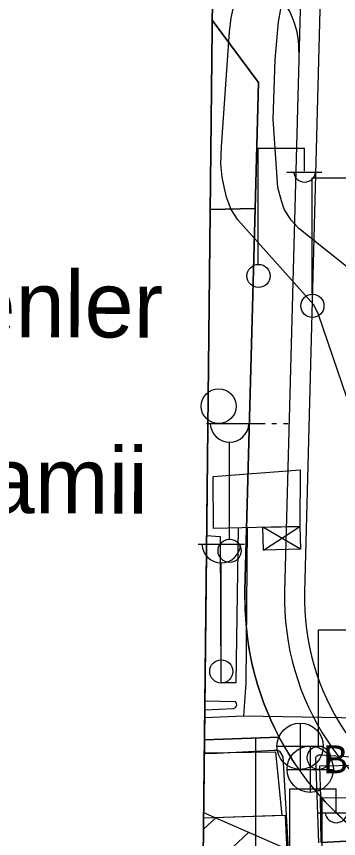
# Model space of a CAD drawing. Extents: x 417997 to 421451, y 4451742 to 4455216.
# Drawn here: x 419085.9 to 419134.5, y 4452750.1 to 4452874.4 of the extents above; entities that cross this region are included whole.
import ezdxf

# ---------------------------------------------------------------- set-up
doc = ezdxf.new("R2010")
doc.units = 0
for name, color, linetype in [('ADA', 7, 'Continuous'), ('ADAKENARI', 7, 'Continuous'), ('B_Mesken', 7, 'Continuous'), ('B_Sundurma', 7, 'Continuous'), ('B_Teras', 7, 'Continuous'), ('KALDIRIM', 7, 'Continuous'), ('PAFTALAMA', 7, 'Continuous'), ('PL_KON_MEV_350', 7, 'Continuous'), ('PL_SAY_KRES', 7, 'Continuous'), ('PL_SAY_ORTAOGRETIM', 7, 'Continuous'), ('S_Cad_Sok_Lambasi', 7, 'Continuous'), ('S_Elektrik_Diregi', 7, 'Continuous'), ('S_Rogar_Kapagi', 7, 'Continuous'), ('S_Rogar_Kapagi_Buski', 7, 'Continuous'), ('S_Tek_Agac', 7, 'Continuous'), ('SN_3_DERECE_KAYNAK_KORUMA', 7, 'Continuous'), ('TA_ENH_KORUMA', 7, 'Continuous'), ('TA_ENH_TARAMA', 7, 'Continuous'), ('TR_ORTAYOGUNKONUT', 7, 'Continuous'), ('Y_Lejant', 7, 'Continuous'), ('Y_Yapi', 7, 'Continuous'), ('Yol_Kaldirim_kenari_bordurtasi', 7, 'Continuous'), ('Yol_Sose', 7, 'Continuous')]:
    doc.layers.add(name, color=color, linetype=linetype)

msp = doc.modelspace()

# ---------------------------------------------------------------- linework, layer by layer
at = {"layer": 'ADA'}
for p, q in [((419115.14, 4452845.24), (419121.92, 4452845.43)), ((419115.14, 4452845.24), (419121.92, 4452845.43)), ((419114.28, 4452765.09), (419125.56, 4452765.47)), ((419114.28, 4452765.09), (419125.56, 4452765.47))]:
    msp.add_line(p, q, dxfattribs=at)
at = {"layer": 'ADAKENARI'}
for p, q in [((419115.44, 4452873.9), (419122.43, 4452864.46)), ((419115.44, 4452873.9), (419122.43, 4452864.46)), ((419122.43, 4452864.46), (419121.92, 4452845.43)), ((419122.43, 4452864.46), (419121.92, 4452845.43)), ((419121.92, 4452845.43), (419120.4, 4452787.63)), ((419121.92, 4452845.43), (419120.4, 4452787.63))]:
    msp.add_line(p, q, dxfattribs=at)
for start, end in [(178.4854, 207.7694), (178.4854, 207.7694), (207.7694, 248.5433), (207.7694, 248.5433)]:
    msp.add_arc((419165.38, 4452786.44), 45, start, end, dxfattribs=at)
at = {"layer": 'B_Mesken'}
for points in [[(419115.09, 4452840.59), (419115.15, 4452840.62), (419115.09, 4452840.78)], [(419114.16, 4452753.3), (419126, 4452753.68), (419125.09, 4452763.21), (419114.26, 4452763.04)], [(419114.16, 4452753.3), (419126.48, 4452753.7), (419126.81, 4452745.82), (419114.07, 4452745.61)]]:
    msp.add_lwpolyline(points, dxfattribs=at)
for points in [[(419128.74, 4452805.9), (419128.67, 4452797.34), (419115.67, 4452797.01), (419115.58, 4452804.91)], [(419131.64, 4452761.09), (419131.79, 4452756.37), (419131.9, 4452749.57), (419139.48, 4452749.95), (419139.46, 4452750.45), (419140.61, 4452750.48), (419141.49, 4452750.51), (419141.49, 4452750.06), (419152.87, 4452750.09), (419153.6, 4452750.46), (419152.76, 4452753.15), (419151.24, 4452753.16), (419149.78, 4452757.02), (419147.94, 4452757.07), (419147.29, 4452758.32), (419146.67, 4452758.34), (419146.77, 4452760.02), (419142.82, 4452760.12), (419142.91, 4452760.82), (419140.24, 4452760.88), (419140.23, 4452761.25)]]:
    msp.add_lwpolyline(points, close=True, dxfattribs=at)
at = {"layer": 'B_Sundurma'}
for p, q in [((419128.81, 4452793.92), (419123.09, 4452797.2)), ((419123.19, 4452793.74), (419128.67, 4452797.34))]:
    msp.add_line(p, q, dxfattribs=at)
msp.add_lwpolyline([(419128.81, 4452793.92), (419123.19, 4452793.74), (419123.09, 4452797.2), (419128.67, 4452797.34)], close=True, dxfattribs=at)
at = {"layer": 'B_Teras'}
msp.add_lwpolyline([(419131.9, 4452749.57), (419131.79, 4452756.37), (419139.56, 4452756.26), (419139.46, 4452750.45), (419139.48, 4452749.95)], close=True, dxfattribs=at)
at = {"layer": 'KALDIRIM'}
for p, q in [((419133.63, 4452947.83), (419129.39, 4452787.39)), ((419133.63, 4452947.83), (419129.39, 4452787.39)), ((419129.44, 4452902.6), (419126.39, 4452787.47)), ((419129.44, 4452902.6), (419126.39, 4452787.47))]:
    msp.add_line(p, q, dxfattribs=at)
for centre, radius, start, end in [((419115.85, 4452869.39), 12.71, 358.4855, 74.5201), ((419115.85, 4452869.39), 12.71, 358.4855, 74.5201), ((419165.38, 4452786.44), 39, 178.4854, 248.5434), ((419165.38, 4452786.44), 39, 178.4854, 248.5434), ((419165.38, 4452786.44), 36, 178.4854, 248.5436), ((419165.38, 4452786.44), 36, 178.4854, 248.5436)]:
    msp.add_arc(centre, radius, start, end, dxfattribs=at)
at = {"layer": 'PAFTALAMA'}
msp.add_line((419138.44, 4455021.89), (419108.72, 4452245.78), dxfattribs=at)
msp.add_line((419138.44, 4455021.89), (419108.72, 4452245.78), dxfattribs=at)
at = {"layer": 'PL_KON_MEV_350'}
msp.add_line((419114.28, 4452765.09), (419113.21, 4452665.24), dxfattribs=at)
msp.add_lwpolyline([(419141.77, 4452748.13), (419138.46, 4452750.38), (419135.36, 4452752.92), (419132.5, 4452755.72), (419129.9, 4452758.76), (419127.58, 4452762.02), (419125.56, 4452765.47), (419114.28, 4452765.09)], dxfattribs=at)
at = {"layer": 'PL_SAY_KRES'}
msp.add_line((419115.44, 4452873.9), (419115.14, 4452845.24), dxfattribs=at)
msp.add_line((419115.44, 4452873.9), (419115.14, 4452845.24), dxfattribs=at)
msp.add_lwpolyline([(419115.14, 4452845.24), (419121.92, 4452845.43), (419122.43, 4452864.46), (419115.44, 4452873.9)], dxfattribs=at)
msp.add_lwpolyline([(419115.14, 4452845.24), (419121.92, 4452845.43), (419122.43, 4452864.46), (419115.44, 4452873.9)], dxfattribs=at)
at = {"layer": 'PL_SAY_ORTAOGRETIM'}
msp.add_line((419115.14, 4452845.24), (419114.28, 4452765.09), dxfattribs=at)
msp.add_line((419115.14, 4452845.24), (419114.28, 4452765.09), dxfattribs=at)
msp.add_lwpolyline([(419114.28, 4452765.09), (419125.56, 4452765.47), (419124.31, 4452768.06), (419123.22, 4452770.72), (419122.3, 4452773.44), (419121.56, 4452776.22), (419120.99, 4452779.04), (419120.61, 4452781.89), (419120.41, 4452784.75), (419120.4, 4452787.63), (419121.92, 4452845.43), (419115.14, 4452845.24)], dxfattribs=at)
msp.add_lwpolyline([(419114.28, 4452765.09), (419125.56, 4452765.47), (419124.31, 4452768.06), (419123.22, 4452770.72), (419122.3, 4452773.44), (419121.56, 4452776.22), (419120.99, 4452779.04), (419120.61, 4452781.89), (419120.41, 4452784.75), (419120.4, 4452787.63), (419121.92, 4452845.43), (419115.14, 4452845.24)], dxfattribs=at)
at = {"layer": 'S_Cad_Sok_Lambasi'}
for p, q in [((419114.58, 4452812.9), (419121.58, 4452812.9)), ((419118.08, 4452795.4), (419118.08, 4452810.07)), ((419113.32, 4452794.66), (419120.32, 4452794.66)), ((419116.82, 4452777.16), (419116.82, 4452791.84))]:
    msp.add_line(p, q, dxfattribs=at)
for centre in [(419118.08, 4452793.65), (419116.82, 4452775.41)]:
    msp.add_circle(centre, 1.75, dxfattribs=at)
for centre in [(419118.08, 4452813), (419116.82, 4452794.77)]:
    msp.add_arc(centre, 2.93, 183.298, 356.9072, dxfattribs=at)
at = {"layer": 'S_Elektrik_Diregi'}
for p, q in [((419122.41, 4452837.05), (419122.41, 4452854.55)), ((419122.41, 4452854.55), (419129.41, 4452854.55)), ((419129.41, 4452851.05), (419129.41, 4452854.55)), ((419126.75, 4452850.91), (419132, 4452850.91)), ((419130.55, 4452832.53), (419130.55, 4452850.03)), ((419130.55, 4452850.03), (419137.55, 4452850.03)), ((419131.5, 4452764.19), (419131.5, 4452781.69)), ((419131.5, 4452781.69), (419138.5, 4452781.69)), ((419127.19, 4452740.17), (419127.19, 4452757.67)), ((419127.19, 4452757.67), (419134.19, 4452757.67)), ((419134.19, 4452754.17), (419134.19, 4452757.67)), ((419131.53, 4452754.03), (419136.78, 4452754.03))]:
    msp.add_line(p, q, dxfattribs=at)
for centre in [(419122.45, 4452835.21), (419130.59, 4452830.69), (419131.54, 4452762.35)]:
    msp.add_circle(centre, 1.75, dxfattribs=at)
for centre in [(419129.41, 4452851.06), (419134.19, 4452754.19)]:
    msp.add_arc(centre, 1.66, 184.8384, 355.1464, dxfattribs=at)
at = {"layer": 'S_Rogar_Kapagi'}
for p, q in [((419130.31, 4452757.1), (419130.31, 4452764.1)), ((419126.74, 4452760.56), (419133.74, 4452760.56))]:
    msp.add_line(p, q, dxfattribs=at)
msp.add_circle((419130.26, 4452760.62), 3.5, dxfattribs=at)
at = {"layer": 'S_Rogar_Kapagi_Buski'}
for p, q in [((419128.74, 4452767.59), (419128.74, 4452760.59)), ((419125.24, 4452764.09), (419132.24, 4452764.09))]:
    msp.add_line(p, q, dxfattribs=at)
msp.add_circle((419128.74, 4452764.09), 3.5, dxfattribs=at)
at = {"layer": 'S_Tek_Agac'}
for p, q in [((419116.43, 4452812.88), (419123.43, 4452812.88)), ((419124.48, 4452812.88), (419125.18, 4452812.88)), ((419126.23, 4452812.88), (419126.93, 4452812.88))]:
    msp.add_line(p, q, dxfattribs=at)
msp.add_circle((419116.43, 4452815.51), 2.63, dxfattribs=at)
at = {"layer": 'SN_3_DERECE_KAYNAK_KORUMA'}
msp.add_line((419126.5, 4453906.07), (419108.72, 4452245.78), dxfattribs=at)
msp.add_line((419126.5, 4453906.07), (419108.72, 4452245.78), dxfattribs=at)
at = {"layer": 'TA_ENH_KORUMA'}
msp.add_line((419114.16, 4452754.08), (419295.75, 4452674.83), dxfattribs=at)
msp.add_line((419114.16, 4452754.08), (419295.75, 4452674.83), dxfattribs=at)
at = {"layer": 'TA_ENH_TARAMA'}
for p, q in [((419114.13, 4452751.56), (419115.98, 4452753.28)), ((419114.13, 4452751.56), (419115.98, 4452753.28)), ((419114.06, 4452744.64), (419120.98, 4452751.11)), ((419114.06, 4452744.64), (419120.98, 4452751.11))]:
    msp.add_line(p, q, dxfattribs=at)
at = {"layer": 'TR_ORTAYOGUNKONUT'}
for p, q in [((419122.05, 4452724.78), (419122.05, 4452765.36)), ((419122.05, 4452724.78), (419122.05, 4452765.36)), ((419132.05, 4452655.13), (419132.05, 4452756.25)), ((419132.05, 4452655.13), (419132.05, 4452756.25))]:
    msp.add_line(p, q, dxfattribs=at)
at = {"layer": 'Y_Lejant'}
msp.add_lwpolyline([(419138.44, 4455021.89), (421266.41, 4454999.4), (421237.47, 4452223.29), (419108.72, 4452245.78)], close=True, dxfattribs=at)
at = {"layer": 'Yol_Kaldirim_kenari_bordurtasi'}
for points in [[(419114.61, 4452795.94), (419116.65, 4452795.82), (419116.77, 4452773.76), (419119.06, 4452773.74), (419119.4, 4452797.1)], [(419120.72, 4452797.14), (419120.55, 4452773.62), (419120.18, 4452768.72)], [(419114.33, 4452769.59), (419118.67, 4452769.79), (419118.99, 4452769.98), (419119.15, 4452770.3), (419119.13, 4452770.63), (419118.97, 4452770.82), (419114.34, 4452770.92)]]:
    msp.add_lwpolyline(points, dxfattribs=at)
at = {"layer": 'Yol_Sose'}
for points in [[(419142.54, 4452792.35), (419141.64, 4452799.11), (419140.82, 4452802.04), (419131.52, 4452829.37), (419130.83, 4452830.84), (419119.34, 4452843.68), (419118.33, 4452845.28), (419117.63, 4452847.1), (419117.27, 4452848.66), (419116.98, 4452850.16), (419116.76, 4452852.18), (419116.85, 4452854.73), (419118.05, 4452872.12), (419118.32, 4452874.26), (419119.3, 4452878.75), (419121.71, 4452887.23), (419121.7, 4452887.62), (419121.36, 4452888.25), (419120.86, 4452888.6), (419120.07, 4452889.02), (419115.61, 4452889.63)], [(419137.68, 4452835.11), (419137.49, 4452835.25), (419128.55, 4452842.38), (419127.36, 4452843.62), (419126.32, 4452845.31), (419125.9, 4452846.57), (419125.38, 4452848.57), (419124.68, 4452858.89), (419124.95, 4452867.86), (419125.47, 4452873.63), (419126.14, 4452877.31), (419127.99, 4452882.63), (419128.65, 4452883.81), (419129.19, 4452884.45), (419129.82, 4452884.89), (419130.86, 4452885.16), (419131.72, 4452885.38), (419145.11, 4452884.73)], [(419114.32, 4452768.46), (419120.18, 4452768.72), (419134.99, 4452768.43), (419140.12, 4452768.4), (419140.51, 4452768.75), (419140.75, 4452773.28), (419141.37, 4452781.5), (419142.2, 4452788.55), (419142.54, 4452792.35)], [(419114.26, 4452762.98), (419116.18, 4452763.07)], [(419116.18, 4452763.07), (419124.78, 4452763.5), (419125.3, 4452763.49), (419125.6, 4452763.34), (419126.11, 4452762.5), (419127.53, 4452737.79), (419129.06, 4452707.33)], [(419116.18, 4452763.07), (419124.78, 4452763.5), (419125.3, 4452763.49), (419125.6, 4452763.34), (419126.11, 4452762.5), (419127.53, 4452737.79), (419129.06, 4452707.33), (419129.13, 4452705.9)], [(419131.57, 4452749.52), (419131.11, 4452762.38), (419131.23, 4452762.58), (419131.38, 4452762.7), (419131.58, 4452762.79), (419131.88, 4452762.8), (419142.5, 4452762.08), (419143.33, 4452761.99), (419143.87, 4452761.81), (419145.7, 4452760.67)]]:
    msp.add_lwpolyline(points, dxfattribs=at)

# ---------------------------------------------------------------- texts
at = {"layer": 'S_Rogar_Kapagi_Buski'}
msp.add_text('B', height=4.2, dxfattribs=at).set_placement((419132.24, 4452760.02))
at = {"layer": 'Y_Yapi'}
for s, p in [('Erenler', (419064.92, 4452826.02)), ('Camii', (419071.55, 4452799.37))]:
    msp.add_text(s, height=10, rotation=359.8174, dxfattribs=at).set_placement(p)

doc.saveas('drawing.dxf')
